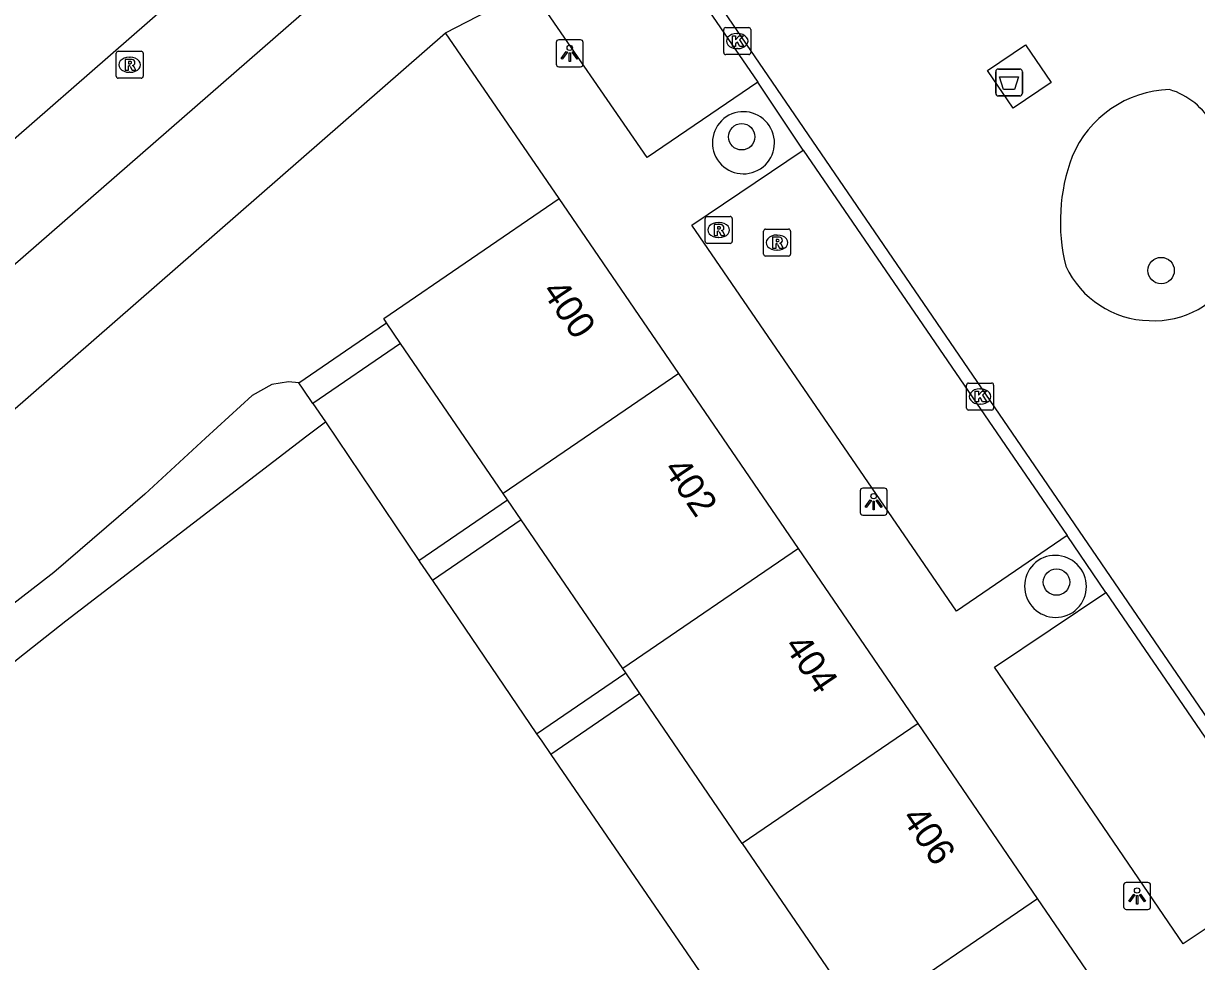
# Model space of a CAD drawing. Extents: x 155275 to 156263, y 382654 to 383635.
# Drawn here: x 156001.14 to 156044.63, y 383246.95 to 383281.73 of the extents above; entities that cross this region are included whole.
import ezdxf

# ---------------------------------------------------------------- set-up
doc = ezdxf.new("R2010")
doc.units = 0
for name, color, linetype in [('IMGEO_Afval_apart_plaats', 7, 'Continuous'), ('IMGEO_Boom', 7, 'Continuous'), ('IMGEO_Groenvoorziening', 7, 'Continuous'), ('IMGEO_Kolk', 7, 'Continuous'), ('IMGEO_Lichtpunt', 7, 'Continuous'), ('IMGEO_Meer_plas_ven_vijver', 7, 'Continuous'), ('IMGEO_Pand', 7, 'Continuous'), ('IMGEO_Pand_nummerreeks', 7, 'Continuous'), ('IMGEO_Rijbaan_lokaal_gesloten', 7, 'Continuous'), ('IMGEO_Rijbaan_lokaal_open', 7, 'Continuous'), ('IMGEO_Rioolput', 7, 'Continuous'), ('IMGEO_Voetpad_gesloten', 7, 'Continuous'), ('IMGEO_Voetpad_open', 7, 'Continuous')]:
    doc.layers.add(name, color=color, linetype=linetype)

msp = doc.modelspace()

# ---------------------------------------------------------------- linework, layer by layer
at = {"layer": 'IMGEO_Afval_apart_plaats'}
for p, q in [((156037.18, 383279.14), (156037.18, 383279.94)), ((156037.18, 383279.94), (156037.18, 383279.14)), ((156037.28, 383280.04), (156038.07, 383280.04)), ((156038.07, 383280.04), (156037.28, 383280.04)), ((156038.17, 383279.94), (156038.17, 383279.14)), ((156038.17, 383279.14), (156038.17, 383279.94)), ((156038.07, 383279.04), (156037.28, 383279.04)), ((156037.28, 383279.04), (156038.07, 383279.04))]:
    msp.add_line(p, q, dxfattribs=at)
msp.add_lwpolyline([(156037.323, 383279.754), (156038.027, 383279.754), (156037.878, 383279.284), (156037.472, 383279.284), (156037.323, 383279.754)], dxfattribs=at)
for centre, start, end in [((156037.28, 383279.94), 90, 180), ((156037.28, 383279.94), 90, 180), ((156038.07, 383279.94), 0, 90), ((156038.07, 383279.94), 360, 90), ((156037.28, 383279.14), 180, 270), ((156037.28, 383279.14), 180, 270), ((156038.07, 383279.14), 270, 0), ((156038.07, 383279.14), 270, 0)]:
    msp.add_arc(centre, 0.1, start, end, dxfattribs=at)
at = {"layer": 'IMGEO_Boom'}
for centre in [(156027.763, 383277.526), (156043.313, 383272.568), (156039.435, 383261.015)]:
    msp.add_circle(centre, 0.489, dxfattribs=at)
at = {"layer": 'IMGEO_Groenvoorziening'}
for points in [[(156011.342, 383268.408), (156010.96, 383268.443), (156010.349, 383268.339), (156009.61, 383267.932), (156007.889, 383266.354), (156005.641, 383264.276), (156002.26, 383261.371), (155980.464, 383244.499), (155979.678, 383243.224), (155979.051, 383242.433), (155978.425, 383241.856), (155977.49, 383241.495), (155976.07, 383241.059), (155964.17, 383231.575), (155963.675, 383231.184), (155961.906, 383229.504), (155961.446, 383227.8), (155961.669, 383226.536), (155962.978, 383225.129), (155963.804, 383224.733)], [(156011.866, 383267.642), (156012.328, 383266.957)]]:
    msp.add_lwpolyline(points, dxfattribs=at)
at = {"layer": 'IMGEO_Kolk'}
for p, q in [((156027.096, 383280.649), (156027.096, 383281.501)), ((156027.171, 383281.575), (156028.023, 383281.575)), ((156027.584, 383281.355), (156027.609, 383281.355)), ((156028.097, 383281.501), (156028.097, 383280.649)), ((156027.607, 383280.795), (156027.582, 383280.795)), ((156028.023, 383280.575), (156027.171, 383280.575)), ((156036.103, 383267.47), (156036.103, 383268.322)), ((156036.178, 383268.396), (156037.03, 383268.396)), ((156036.591, 383268.176), (156036.616, 383268.176)), ((156037.104, 383268.322), (156037.104, 383267.47)), ((156037.03, 383267.396), (156036.178, 383267.396)), ((156036.614, 383267.616), (156036.589, 383267.616))]:
    msp.add_line(p, q, dxfattribs=at)
for points in [[(156027.096, 383280.649), (156027.096, 383281.501)], [(156027.171, 383281.575), (156028.023, 383281.575)], [(156027.417, 383281.275), (156027.54, 383281.275), (156027.54, 383281.124), (156027.67, 383281.275), (156027.834, 383281.275), (156027.688, 383281.124), (156027.841, 383280.875), (156027.689, 383280.875), (156027.604, 383281.039), (156027.54, 383280.972), (156027.54, 383280.875), (156027.417, 383280.875), (156027.417, 383281.275)], [(156028.097, 383281.501), (156028.097, 383280.649)], [(156028.023, 383280.575), (156027.171, 383280.575)], [(156036.103, 383267.47), (156036.103, 383268.322)], [(156036.178, 383268.396), (156037.03, 383268.396)], [(156037.104, 383268.322), (156037.104, 383267.47)], [(156036.424, 383268.096), (156036.547, 383268.096), (156036.547, 383267.945), (156036.677, 383268.096), (156036.841, 383268.096), (156036.695, 383267.945), (156036.848, 383267.696), (156036.696, 383267.696), (156036.611, 383267.86), (156036.547, 383267.793), (156036.547, 383267.696), (156036.424, 383267.696), (156036.424, 383268.096)], [(156037.03, 383267.396), (156036.178, 383267.396)]]:
    msp.add_lwpolyline(points, dxfattribs=at)
for centre, start, end in [((156027.173, 383281.499), 91.552, 178.448), ((156027.173, 383281.499), 91.552, 178.448), ((156028.021, 383281.499), 1.552, 88.448), ((156028.021, 383281.499), 1.552, 88.448), ((156027.173, 383280.651), 181.552, 268.448), ((156027.173, 383280.651), 181.552, 268.448), ((156028.021, 383280.651), 271.552, 358.448), ((156028.021, 383280.651), 271.552, 358.448), ((156036.18, 383268.32), 91.552, 178.448), ((156036.18, 383268.32), 91.552, 178.448), ((156037.028, 383268.32), 1.552, 88.448), ((156037.028, 383268.32), 1.552, 88.448), ((156036.18, 383267.472), 181.552, 268.448), ((156036.18, 383267.472), 181.552, 268.448), ((156037.028, 383267.472), 271.552, 358.448), ((156037.028, 383267.472), 271.552, 358.448)]:
    msp.add_arc(centre, 0.0765, start, end, dxfattribs=at)
for centre, major_axis, ratio, start_param, end_param in [((156027.583, 383281.075), (-0.387, 0.002), 0.722429, 4.712389, 7.853982), ((156027.608, 383281.075), (-0.39, 0.002), 0.717154, 1.570796, 4.712389), ((156036.59, 383267.896), (-0.387, 0.002), 0.722429, 4.712389, 7.853982), ((156036.615, 383267.896), (-0.39, 0.002), 0.717154, 1.570796, 4.712389)]:
    msp.add_ellipse(centre, major_axis=major_axis, ratio=ratio, start_param=start_param, end_param=end_param, dxfattribs=at)
at = {"layer": 'IMGEO_Lichtpunt'}
for p, q in [((156020.888, 383281.027), (156020.888, 383280.22)), ((156020.888, 383281.027), (156020.888, 383280.22)), ((156021.79, 383281.122), (156020.982, 383281.122)), ((156021.79, 383281.122), (156020.982, 383281.122)), ((156021.884, 383280.22), (156021.884, 383281.027)), ((156021.884, 383280.22), (156021.884, 383281.027)), ((156020.982, 383280.126), (156021.79, 383280.126)), ((156020.982, 383280.126), (156021.79, 383280.126)), ((156032.158, 383264.404), (156032.158, 383263.597)), ((156032.158, 383264.404), (156032.158, 383263.597)), ((156033.06, 383264.499), (156032.252, 383264.499)), ((156033.06, 383264.499), (156032.252, 383264.499)), ((156033.154, 383263.597), (156033.154, 383264.404)), ((156033.154, 383263.597), (156033.154, 383264.404)), ((156032.252, 383263.503), (156033.06, 383263.503)), ((156032.252, 383263.503), (156033.06, 383263.503)), ((156041.925, 383249.782), (156041.925, 383248.975)), ((156041.925, 383249.782), (156041.925, 383248.975)), ((156042.827, 383249.877), (156042.019, 383249.877)), ((156042.827, 383249.877), (156042.019, 383249.877)), ((156042.921, 383248.975), (156042.921, 383249.782)), ((156042.921, 383248.975), (156042.921, 383249.782)), ((156042.019, 383248.881), (156042.827, 383248.881)), ((156042.019, 383248.881), (156042.827, 383248.881))]:
    msp.add_line(p, q, dxfattribs=at)
for points in [[(156021.262, 383280.691), (156021.301, 383280.663), (156021.113, 383280.401), (156021.075, 383280.428), (156021.262, 383280.691)], [(156021.364, 383280.643), (156021.411, 383280.643), (156021.411, 383280.321), (156021.364, 383280.321), (156021.364, 383280.643)], [(156021.474, 383280.663), (156021.512, 383280.69), (156021.699, 383280.428), (156021.66, 383280.4), (156021.474, 383280.663)], [(156032.532, 383264.068), (156032.571, 383264.04), (156032.383, 383263.778), (156032.345, 383263.805), (156032.532, 383264.068)], [(156032.634, 383264.02), (156032.681, 383264.02), (156032.681, 383263.698), (156032.634, 383263.698), (156032.634, 383264.02)], [(156032.744, 383264.04), (156032.782, 383264.067), (156032.969, 383263.805), (156032.93, 383263.777), (156032.744, 383264.04)], [(156042.299, 383249.446), (156042.338, 383249.418), (156042.15, 383249.156), (156042.112, 383249.183), (156042.299, 383249.446)], [(156042.401, 383249.398), (156042.448, 383249.398), (156042.448, 383249.076), (156042.401, 383249.076), (156042.401, 383249.398)], [(156042.511, 383249.418), (156042.549, 383249.445), (156042.736, 383249.183), (156042.697, 383249.155), (156042.511, 383249.418)]]:
    msp.add_lwpolyline(points, dxfattribs=at)
for centre in [(156021.387, 383280.825), (156032.657, 383264.202), (156042.424, 383249.58)]:
    msp.add_circle(centre, 0.0994, dxfattribs=at)
for centre, start, end in [((156020.982, 383281.027), 90, 180), ((156020.982, 383281.027), 90, 180), ((156021.79, 383281.027), 0, 90), ((156021.79, 383281.027), 0, 90), ((156020.982, 383280.22), 180, 270), ((156020.982, 383280.22), 180, 270), ((156021.79, 383280.22), 270, 0), ((156021.79, 383280.22), 270, 360), ((156032.252, 383264.404), 90, 180), ((156032.252, 383264.404), 90, 180), ((156033.06, 383264.404), 0, 90), ((156033.06, 383264.404), 0, 90), ((156032.252, 383263.597), 180, 270), ((156032.252, 383263.597), 180, 270), ((156033.06, 383263.597), 270, 0), ((156033.06, 383263.597), 270, 360), ((156042.019, 383249.782), 90, 180), ((156042.019, 383249.782), 90, 180), ((156042.827, 383249.782), 0, 90), ((156042.827, 383249.782), 0, 90), ((156042.019, 383248.975), 180, 270), ((156042.019, 383248.975), 180, 270), ((156042.827, 383248.975), 270, 0), ((156042.827, 383248.975), 270, 360)]:
    msp.add_arc(centre, 0.0946, start, end, dxfattribs=at)
at = {"layer": 'IMGEO_Meer_plas_ven_vijver'}
for points in [[(155963.911, 383227.957), (155964.362, 383228.735), (155966.205, 383230.087), (155971.121, 383234.183), (155977.839, 383239.263), (155984.065, 383244.26), (156000.942, 383258.188), (156002.712, 383259.582), (156011.636, 383266.441), (156012.328, 383266.957)], [(156012.328, 383266.957), (156015.796, 383261.814)], [(156016.303, 383261.071), (156020.158, 383255.394)], [(156020.684, 383254.624), (156028.992, 383242.504)]]:
    msp.add_lwpolyline(points, dxfattribs=at)
at = {"layer": 'IMGEO_Pand'}
for points in [[(156014.596, 383270.631), (156014.491, 383270.785), (156021, 383275.244)], [(156025.438, 383268.748), (156021, 383275.244)], [(156011.342, 383268.408), (156013.307, 383269.75), (156014.596, 383270.631)], [(156015.12, 383269.865), (156014.596, 383270.631)], [(156015.12, 383269.865), (156011.866, 383267.642)], [(156018.923, 383264.297), (156015.12, 383269.865)], [(156025.438, 383268.748), (156018.923, 383264.297)], [(156029.87, 383262.26), (156025.438, 383268.748)], [(156011.866, 383267.642), (156011.502, 383268.174), (156011.342, 383268.408)], [(156019.084, 383264.061), (156018.923, 383264.297)], [(156015.796, 383261.814), (156019.084, 383264.061)], [(156019.592, 383263.318), (156019.084, 383264.061)], [(156019.592, 383263.318), (156016.303, 383261.071)], [(156023.355, 383257.81), (156019.592, 383263.318)], [(156029.87, 383262.26), (156023.355, 383257.81)], [(156034.302, 383255.772), (156029.87, 383262.26)], [(156015.796, 383261.814), (156015.834, 383261.758), (156016.303, 383261.071)], [(156023.463, 383257.652), (156023.355, 383257.81)], [(156020.158, 383255.394), (156023.463, 383257.652)], [(156023.989, 383256.882), (156023.463, 383257.652)], [(156023.989, 383256.882), (156020.684, 383254.624)], [(156027.787, 383251.322), (156023.989, 383256.882)], [(156034.302, 383255.772), (156027.787, 383251.322)], [(156038.734, 383249.285), (156034.302, 383255.772)], [(156020.158, 383255.394), (156020.352, 383255.111), (156020.684, 383254.624)], [(156027.787, 383251.322), (156032.219, 383244.834)], [(156032.219, 383244.834), (156038.734, 383249.285)], [(156043.166, 383242.797), (156038.734, 383249.285)]]:
    msp.add_lwpolyline(points, dxfattribs=at)
at = {"layer": 'IMGEO_Rijbaan_lokaal_gesloten'}
for points in [[(155946.609, 383230.157), (156053.445, 383323.434), (156057.298, 383326.814)], [(156019.756, 383289.346), (156016.28, 383286.278), (156014.334, 383284.597), (155943.067, 383222.447)]]:
    msp.add_lwpolyline(points, dxfattribs=at)
at = {"layer": 'IMGEO_Rijbaan_lokaal_open'}
for points in [[(156024.455, 383286.059), (156048.665, 383250.632)], [(156024.075, 383285.801), (156028.356, 383279.554)], [(156030.043, 383277.032), (156028.356, 383279.554)], [(156030.043, 383277.032), (156039.834, 383262.741)], [(156041.267, 383260.627), (156039.834, 383262.741)], [(156041.267, 383260.627), (156048.286, 383250.37)]]:
    msp.add_lwpolyline(points, dxfattribs=at)
at = {"layer": 'IMGEO_Rioolput'}
for p, q in [((156004.574, 383279.772), (156004.574, 383280.624)), ((156004.649, 383280.698), (156005.501, 383280.698)), ((156005.062, 383280.478), (156005.087, 383280.478)), ((156005.575, 383280.624), (156005.575, 383279.772)), ((156005.085, 383279.918), (156005.06, 383279.918)), ((156005.501, 383279.698), (156004.649, 383279.698)), ((156026.411, 383273.645), (156026.411, 383274.497)), ((156026.486, 383274.571), (156027.338, 383274.571)), ((156026.899, 383274.351), (156026.924, 383274.351)), ((156027.412, 383274.497), (156027.412, 383273.645)), ((156028.575, 383273.177), (156028.575, 383274.029)), ((156028.65, 383274.103), (156029.502, 383274.103)), ((156029.063, 383273.883), (156029.088, 383273.883)), ((156029.576, 383274.029), (156029.576, 383273.177)), ((156027.338, 383273.571), (156026.486, 383273.571)), ((156026.922, 383273.791), (156026.897, 383273.791)), ((156029.502, 383273.103), (156028.65, 383273.103)), ((156029.086, 383273.323), (156029.061, 383273.323))]:
    msp.add_line(p, q, dxfattribs=at)
for points in [[(156004.574, 383279.772), (156004.574, 383280.624)], [(156004.649, 383280.698), (156005.501, 383280.698)], [(156005.163, 383280.396), (156004.911, 383280.398), (156004.911, 383279.998)], [(156005.575, 383280.624), (156005.575, 383279.772)], [(156004.911, 383279.998), (156005.035, 383279.998), (156005.035, 383280.16), (156005.046, 383280.16)], [(156005.089, 383280.317), (156005.035, 383280.317), (156005.035, 383280.236)], [(156005.035, 383280.236), (156005.087, 383280.236)], [(156005.093, 383280.131), (156005.164, 383279.998), (156005.304, 383279.998), (156005.239, 383280.124)], [(156005.501, 383279.698), (156004.649, 383279.698)], [(156026.411, 383273.645), (156026.411, 383274.497)], [(156026.486, 383274.571), (156027.338, 383274.571)], [(156027, 383274.269), (156026.748, 383274.271), (156026.748, 383273.871)], [(156027.412, 383274.497), (156027.412, 383273.645)], [(156026.748, 383273.871), (156026.872, 383273.871), (156026.872, 383274.033), (156026.883, 383274.033)], [(156026.926, 383274.19), (156026.872, 383274.19), (156026.872, 383274.109)], [(156026.872, 383274.109), (156026.924, 383274.109)], [(156026.93, 383274.004), (156027.001, 383273.871), (156027.141, 383273.871), (156027.076, 383273.997)], [(156028.575, 383273.177), (156028.575, 383274.029)], [(156028.65, 383274.103), (156029.502, 383274.103)], [(156029.576, 383274.029), (156029.576, 383273.177)], [(156027.338, 383273.571), (156026.486, 383273.571)], [(156029.164, 383273.801), (156028.912, 383273.803), (156028.912, 383273.403)], [(156028.912, 383273.403), (156029.036, 383273.403), (156029.036, 383273.565), (156029.047, 383273.565)], [(156029.09, 383273.722), (156029.036, 383273.722), (156029.036, 383273.641)], [(156029.036, 383273.641), (156029.088, 383273.641)], [(156029.094, 383273.536), (156029.165, 383273.403), (156029.305, 383273.403), (156029.24, 383273.529)], [(156029.502, 383273.103), (156028.65, 383273.103)]]:
    msp.add_lwpolyline(points, dxfattribs=at)
for centre, radius, start, end in [((156004.651, 383280.622), 0.0765, 91.552, 178.448), ((156004.651, 383280.622), 0.0765, 91.552, 178.448), ((156005.162, 383280.286), 0.109, 350.3612, 89.416), ((156005.499, 383280.622), 0.0765, 1.552, 88.448), ((156005.499, 383280.622), 0.0765, 1.552, 88.448), ((156005.045, 383280.107), 0.0533, 26.0293, 88.6989), ((156005.071, 383280.425), 0.19, 274.7715, 282.9687), ((156005.095, 383280.221), 0.0964, 77.0061, 93.1865), ((156005.109, 383280.278), 0.0378, 276.6634, 79.6772), ((156005.16, 383280.286), 0.112, 277.5842, 350.9817), ((156005.144, 383280.071), 0.108, 29.5134, 73.7905), ((156004.651, 383279.774), 0.0765, 181.552, 268.448), ((156004.651, 383279.774), 0.0765, 181.552, 268.448), ((156005.499, 383279.774), 0.0765, 271.552, 358.448), ((156005.499, 383279.774), 0.0765, 271.552, 358.448), ((156026.488, 383274.495), 0.0765, 91.552, 178.448), ((156026.488, 383274.495), 0.0765, 91.552, 178.448), ((156026.999, 383274.159), 0.109, 350.3612, 89.416), ((156027.336, 383274.495), 0.0765, 1.552, 88.448), ((156027.336, 383274.495), 0.0765, 1.552, 88.448), ((156026.882, 383273.98), 0.0533, 26.0293, 88.6989), ((156026.908, 383274.298), 0.19, 274.7715, 282.9687), ((156026.932, 383274.094), 0.0964, 77.0061, 93.1865), ((156026.946, 383274.151), 0.0378, 276.6634, 79.6772), ((156026.997, 383274.159), 0.112, 277.5842, 350.9817), ((156026.981, 383273.944), 0.108, 29.5134, 73.7905), ((156028.652, 383274.027), 0.0765, 91.552, 178.448), ((156028.652, 383274.027), 0.0765, 91.552, 178.448), ((156029.5, 383274.027), 0.0765, 1.552, 88.448), ((156029.5, 383274.027), 0.0765, 1.552, 88.448), ((156026.488, 383273.647), 0.0765, 181.552, 268.448), ((156026.488, 383273.647), 0.0765, 181.552, 268.448), ((156027.336, 383273.647), 0.0765, 271.552, 358.448), ((156027.336, 383273.647), 0.0765, 271.552, 358.448), ((156029.046, 383273.512), 0.0533, 26.0293, 88.6989), ((156029.072, 383273.83), 0.19, 274.7715, 282.9687), ((156029.096, 383273.626), 0.0964, 77.0061, 93.1865), ((156029.11, 383273.683), 0.0378, 276.6634, 79.6772), ((156029.163, 383273.691), 0.109, 350.3612, 89.416), ((156029.161, 383273.691), 0.112, 277.5842, 350.9817), ((156029.145, 383273.476), 0.108, 29.5134, 73.7905), ((156028.652, 383273.179), 0.0765, 181.552, 268.448), ((156028.652, 383273.179), 0.0765, 181.552, 268.448), ((156029.5, 383273.179), 0.0765, 271.552, 358.448), ((156029.5, 383273.179), 0.0765, 271.552, 358.448)]:
    msp.add_arc(centre, radius, start, end, dxfattribs=at)
for centre, major_axis, ratio, start_param, end_param in [((156005.061, 383280.198), (-0.387, 0.002), 0.722429, 4.712389, 7.853982), ((156005.086, 383280.198), (-0.39, 0.002), 0.717154, 1.570796, 4.712389), ((156026.898, 383274.071), (-0.387, 0.002), 0.722429, 4.712389, 7.853982), ((156026.923, 383274.071), (-0.39, 0.002), 0.717154, 1.570796, 4.712389), ((156029.062, 383273.603), (-0.387, 0.002), 0.722429, 4.712389, 7.853982), ((156029.087, 383273.603), (-0.39, 0.002), 0.717154, 1.570796, 4.712389)]:
    msp.add_ellipse(centre, major_axis=major_axis, ratio=ratio, start_param=start_param, end_param=end_param, dxfattribs=at)
at = {"layer": 'IMGEO_Voetpad_gesloten'}
msp.add_lwpolyline([(156038.285, 383280.94), (156039.232, 383279.541), (156037.826, 383278.589), (156036.878, 383279.983), (156038.285, 383280.94)], dxfattribs=at)
at = {"layer": 'IMGEO_Voetpad_open'}
for points in [[(156016.784, 383281.38), (156019.95, 383283.02)], [(156028.356, 383279.554), (156024.26, 383276.755), (156019.95, 383283.02)], [(155945.756, 383219.407), (155976.875, 383246.554), (156016.784, 383281.38)], [(156021, 383275.244), (156016.784, 383281.38)], [(156039.834, 383262.741), (156035.732, 383259.932), (156025.921, 383274.248), (156030.043, 383277.032)], [(156048.286, 383250.37), (156044.132, 383247.599), (156037.135, 383257.861), (156041.267, 383260.627)]]:
    msp.add_lwpolyline(points, dxfattribs=at)
for centre, radius, start, end in [((156043.753, 383275.223), 4.055, 91.8003, 157.2329), ((156042.881, 383276.735), 2.648, 27.6823, 73.657), ((156027.831, 383277.309), 1.154, 123.6822, 303.1335), ((156027.824, 383277.304), 1.154, 303.5324, 123.2833), ((156046.456, 383274.387), 6.877, 159.5274, 193.9333), ((156042.935, 383274.185), 3.472, 204.749, 268.939), ((156043.057, 383274.075), 3.367, 266.8279, 330.8542), ((156039.408, 383260.863), 1.156, 124.388, 303.0334), ((156039.387, 383260.849), 1.156, 304.2748, 123.1466)]:
    msp.add_arc(centre, radius, start, end, dxfattribs=at)

# ---------------------------------------------------------------- texts
at = {"layer": 'IMGEO_Pand_nummerreeks'}
for s, p in [('400', (156020.332, 383271.799)), ('402', (156024.839, 383265.201)), ('404', (156029.316, 383258.647)), ('406', (156033.669, 383252.275))]:
    msp.add_text(s, height=1, rotation=304.1423, dxfattribs=at).set_placement(p)

doc.saveas('drawing.dxf')
